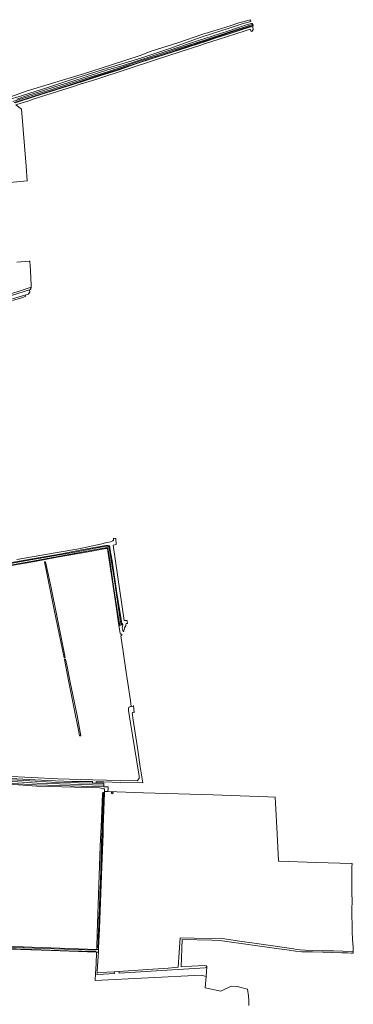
# Model space of a CAD drawing. Header units: metres. Extents: x 168032 to 180145, y 382923 to 399665.
# Tile 288 of 293: x 170475 to 170966, y 396718 to 398169. Entities that reach past the tile are written whole.
import ezdxf

# ---------------------------------------------------------------- set-up
doc = ezdxf.new("R2010")
doc.units = ezdxf.units.M
for name, color, linetype, lineweight in [('B-WE-GR-BEPLANTING_CULTUUR_BOSPLANTSOEN-GV', 8, 'Continuous', 18), ('B-WE-GR-BEPLANTING_CULTUUR_VASTE PLANTENVAK-GV', 8, 'Continuous', 18), ('B-WE-GR-BOUWLAND-GV', 8, 'Continuous', 18), ('B-WE-GR-GRAS-GV', 8, 'Continuous', 18), ('B-WE-OG-TERREIN_CULTUURSCHEIDING-GV', 8, 'Continuous', 18), ('B-WE-OG-TERREIN_ERF-GV', 8, 'Continuous', 18), ('B-WE-OG-WATER_GREPPEL-GV', 8, 'Continuous', 18), ('B-WE-OG-WATER_SLOOT-GV', 8, 'Continuous', 18), ('B-WE-OG-WEG-GV', 8, 'Continuous', 18), ('B-WE-VH-VERHARDING_ASFALT-GV', 8, 'Continuous', 18), ('B-WE-VH-VERHARDING_FUNDERING_ZAND-GV', 8, 'Continuous', 18)]:
    doc.layers.add(name, color=color, linetype=linetype, lineweight=lineweight)

msp = doc.modelspace()

# ---------------------------------------------------------------- linework, layer by layer
at = {"layer": 'B-WE-GR-BEPLANTING_CULTUUR_BOSPLANTSOEN-GV', "flags": 128}
msp.add_lwpolyline([(170463.944, 397757.357), (170481.924, 397762.613), (170482.129, 397762.732), (170486.975, 397764.42), (170487.278, 397764.525), (170489.527, 397766.94), (170489.088, 397770.609), (170438.54, 397754.907)], dxfattribs=at)
at = {"layer": 'B-WE-GR-BEPLANTING_CULTUUR_VASTE PLANTENVAK-GV', "flags": 128}
msp.add_lwpolyline([(170460.209, 397368.198), (170501.738, 397375.63), (170536.262, 397381.514), (170568.425, 397387.873), (170601.712, 397393.926), (170605.146, 397393.788), (170606.36, 397393.1), (170607.373, 397391.621), (170608.106, 397386.95), (170610.748, 397371.282), (170617.88, 397323.724), (170624.916, 397279.276), (170626.086, 397278.323), (170626.668, 397277.457), (170626.575, 397276.088), (170625.848, 397274.542), (170625.744, 397272.458), (170626.44, 397268.291), (170627.317, 397266.927), (170628.082, 397266.854), (170628.119, 397268.124), (170628.374, 397270.054), (170628.904, 397272.186), (170630.988, 397275.561), (170630.709, 397276.709), (170631.623, 397278.837), (170633.482, 397278.828), (170633.022, 397281.734), (170632.857, 397282.983), (170628.653, 397283.185), (170612.169, 397394.267), (170616.874, 397395.281), (170616.255, 397404.244), (170614.735, 397404.218), (170612.815, 397404.47), (170612.815, 397401.732), (170611.971, 397400.454), (170608.864, 397399.16), (170602.963, 397397.922), (170593.809, 397395.688), (170561.884, 397388.841), (170529.839, 397383.658), (170470.229, 397373.165)], dxfattribs=at)
at = {"layer": 'B-WE-GR-BOUWLAND-GV', "flags": 128}
for points in [[(170604.391, 397031.001), (170599.429, 397030.975), (170599.361, 397028.689), (170598.985, 397016.183), (170597.784, 396978.492), (170597.569, 396968.727), (170595.517, 396920.59), (170592.024, 396828.742), (170590.792, 396800.927), (170590.666, 396798.087), (170590.545, 396794.117), (170590.372, 396788.471), (170588.935, 396766.472), (170588.892, 396764.344), (170589.068, 396764.012), (170589.836, 396763.906), (170602.96, 396764.741), (170613.989, 396765.486), (170620.75, 396765.943), (170655.798, 396768.312), (170693.477, 396770.962), (170708.184, 396772.368), (170710.84, 396815.335), (170731.581, 396815.099), (170760.92, 396814.465), (170776.113, 396813.806), (170798.503, 396810.681), (170820.029, 396807.428), (170878.44, 396799.108), (170881.77, 396798.437), (170887.641, 396797.765), (170895.294, 396797.21), (170920.912, 396796.48), (170937.036, 396796.246), (170950.911, 396795.866), (170966.042, 396795.019), (170965.779, 396801.124), (170965.078, 396813.655), (170964.728, 396824.171), (170964.494, 396836.089), (170964.202, 396846.721), (170964.202, 396858.172), (170964.348, 396869.097), (170964.173, 396882.329), (170963.997, 396895.415), (170963.939, 396907.099), (170964.085, 396919.718), (170964.523, 396925.05), (170963.691, 396925.119), (170911.946, 396926.636), (170856.528, 396928.365), (170855.773, 396929.11), (170853.963, 396968.948), (170851.519, 397013.981), (170850.802, 397023.009), (170840.166, 397023.264), (170799.24, 397024.926), (170759.531, 397026.022), (170656.844, 397029.396)], [(170609.648, 397028.004), (170609.76, 397030.142), (170612.089, 397030.022), (170611.976, 397027.892)]]:
    msp.add_lwpolyline(points, close=True, dxfattribs=at)
msp.add_lwpolyline([(170812.391, 396715.853), (170812.212, 396718.879), (170812.151, 396719.919), (170812.257, 396720.749), (170812.168, 396722.74), (170811.829, 396729.899), (170810.428, 396739.77), (170794.811, 396743.857), (170786.069, 396744.126), (170770.935, 396736.995), (170748.093, 396741.585), (170749.341, 396758.607), (170742.112, 396760.668), (170585.758, 396752.835), (170586.401, 396762.863), (170587.321, 396777.209), (170587.937, 396794.153), (170520.948, 396796.599), (170342.095, 396802.763)], dxfattribs=at)
at = {"layer": 'B-WE-GR-GRAS-GV', "flags": 128}
for points in [[(170408.209, 397923.996), (170485.54, 397931.071), (170484.098, 397952.818), (170477.351, 398037.088), (170469.048, 398043.288)], [(170405.961, 397746.658), (170490.024, 397773.78), (170490.476, 397772.873), (170491.337, 397773.129), (170491.248, 397775.31), (170491.523, 397776.888), (170490.22, 397798.835), (170489.397, 397812.621), (170488.642, 397813.033), (170488.277, 397812.997), (170470.535, 397811.25)], [(170453.182, 397053.94), (170530.641, 397049.962), (170581.815, 397048.583), (170623.076, 397047.228), (170647.784, 397047.061), (170650.429, 397050.104), (170650.429, 397053.676), (170640.801, 397114.281), (170638.008, 397131.856), (170635.06, 397150.417), (170634.687, 397152.762), (170634.69, 397152.775), (170635.216, 397155.408), (170638.285, 397156.527), (170638.825, 397156.81), (170637.225, 397168.469), (170630.584, 397213.605), (170626.823, 397237.323), (170623.544, 397260.67), (170625.243, 397260.917), (170625.011, 397263.207), (170623.152, 397263.297), (170622.56, 397264.293), (170620.687, 397275.67), (170615.583, 397310.585), (170604.573, 397385.335), (170603.903, 397389.17), (170603.231, 397389.51), (170601.684, 397389.462), (170575.296, 397384.429), (170529.798, 397376.513), (170496.704, 397370.344), (170459.687, 397363.757)], [(170599.361, 397028.689), (170599.429, 397030.975), (170599.481, 397032.696), (170599.551, 397035.042), (170598.27, 397035.22), (170596.961, 397035.697), (170592.291, 397036.411), (170499.885, 397039.123), (170431.755, 397043.819)], [(170316.709, 396808.328), (170317.974, 396808.19), (170321.221, 396807.448), (170326.938, 396807.379), (170330.905, 396807.308), (170334.561, 396807.243), (170347.641, 396807.129), (170383.643, 396805.56), (170588.066, 396798.348), (170588.166, 396801.06), (170588.93, 396821.724), (170590.959, 396893.31), (170593.232, 396950.774), (170594.612, 396979.668), (170595.87, 397014.812), (170596.6, 397028.786)]]:
    msp.add_lwpolyline(points, dxfattribs=at)
for points in [[(170512.529, 397369.832), (170515.137, 397358.159), (170520.41, 397333.622), (170530.234, 397285.256), (170536.815, 397253.244), (170541.756, 397228.642), (170539.835, 397228.166), (170525.399, 397298.952), (170513.975, 397355.266), (170511.243, 397369.434)], [(170540.268, 397226.045), (170542.218, 397226.338), (170544.456, 397215.196), (170548.996, 397192.207), (170559.455, 397143.031), (170564.658, 397113.433), (170562.435, 397113.161), (170561.312, 397121.562), (170555.022, 397152.814), (170546.517, 397194.743), (170540.334, 397225.721)], [(170590.792, 396800.927), (170588.166, 396801.06), (170588.066, 396798.348), (170590.666, 396798.087)]]:
    msp.add_lwpolyline(points, close=True, dxfattribs=at)
at = {"layer": 'B-WE-GR-GRAS-GV'}
msp.add_lwpolyline([(170596.6, 397028.786, -0.83631532), (170599.361, 397028.689)], format="xyb", dxfattribs=at)
at = {"layer": 'B-WE-OG-TERREIN_CULTUURSCHEIDING-GV', "flags": 128}
msp.add_lwpolyline([(170469.048, 398043.288), (170489.286, 398049.75), (170495.912, 398051.866), (170555.338, 398070.704), (170559.002, 398072.253), (170560.884, 398072.772), (170565.271, 398074.088), (170565.988, 398074.775), (170566.879, 398074.84), (170586.876, 398080.811), (170677.84, 398110.683), (170744.648, 398132.246), (170746.599, 398132.897), (170747.013, 398133.031), (170768.295, 398139.941), (170805.237, 398151.649), (170814.002, 398154.559), (170815.722, 398151.285), (170817.534, 398151.594), (170817.457, 398152.009), (170817.199, 398153.26), (170818.069, 398153.238), (170818.686, 398153.098), (170817.898, 398158.745), (170813.155, 398157.486), (170799.286, 398153.135), (170783.104, 398147.904), (170765.448, 398142.334), (170748.164, 398136.44), (170723.896, 398128.533), (170697.722, 398120.302), (170669.817, 398111.303), (170645.893, 398103.52), (170619.55, 398094.487), (170592.612, 398085.972), (170566.91, 398077.614), (170513.382, 398061.027), (170498.006, 398055.849), (170467.854, 398046.341)], dxfattribs=at)
at = {"layer": 'B-WE-OG-TERREIN_ERF-GV', "flags": 128}
msp.add_lwpolyline([(170750.093, 396773.437), (170749.613, 396772.237), (170747.694, 396771.397), (170691.674, 396767.799), (170621.05, 396763.281), (170620.75, 396765.943), (170613.989, 396765.486), (170614.116, 396762.837), (170589.607, 396761.269), (170587.83, 396761.817), (170586.76, 396762.327), (170586.401, 396762.863), (170585.758, 396752.835), (170742.112, 396760.668), (170749.341, 396758.607)], close=True, dxfattribs=at)
at = {"layer": 'B-WE-OG-WATER_GREPPEL-GV', "flags": 128}
for points in [[(170438.54, 397754.907), (170489.088, 397770.609), (170490.733, 397771.117), (170490.476, 397772.873), (170490.024, 397773.78), (170405.961, 397746.658)], [(170464.003, 397754.681), (170479.103, 397759.061), (170480.945, 397760.035), (170483.128, 397760.908), (170483.525, 397761.9), (170483.207, 397762.575), (170482.129, 397762.732), (170481.924, 397762.613), (170463.944, 397757.357)], [(170597.627, 397028.563), (170597.658, 397022.913), (170597.4, 397016.599), (170597.082, 397008.29), (170596.91, 397001.152), (170596.662, 396993.504), (170596.312, 396983.861), (170595.971, 396974.272), (170595.632, 396966.326), (170595.272, 396956.859), (170594.945, 396948.299), (170594.787, 396940.108), (170594.514, 396931.3), (170594.355, 396925.825), (170594.111, 396918.099), (170593.935, 396912.222), (170593.639, 396904.467), (170593.402, 396896.866), (170593.087, 396888.899), (170592.784, 396880.528), (170592.501, 396872.489), (170592.256, 396866.171), (170591.916, 396858.496), (170591.67, 396850.659), (170591.338, 396842.421), (170590.971, 396834.175), (170590.766, 396825.3), (170590.394, 396817.068), (170589.951, 396809.268), (170589.668, 396801.566)], [(170590.144, 396801.528), (170590.264, 396805.69), (170590.817, 396815.915), (170591.357, 396827.096), (170591.697, 396839.522), (170592.167, 396850.401), (170592.617, 396861.14), (170593.001, 396872.61), (170593.403, 396884.277), (170593.862, 396896.206), (170594.168, 396906.069), (170594.531, 396916.509), (170594.853, 396926.738), (170595.16, 396936.314), (170595.385, 396945.298), (170595.781, 396956.373), (170596.176, 396965.466), (170596.58, 396976.701), (170596.832, 396985.901), (170597.094, 396996.778), (170597.411, 397006.161), (170597.804, 397016.393), (170598.015, 397021.99), (170598.057, 397028.557)]]:
    msp.add_lwpolyline(points, dxfattribs=at)
for points in [[(170515.413, 397047.339), (170470.262, 397049.723), (170451.458, 397050.748), (170450.641, 397050.671), (170450.442, 397050.022), (170450.216, 397049.353), (170462.307, 397048.145), (170489.26, 397046.908), (170521.574, 397045.147), (170561.423, 397043.977), (170581.839, 397043.63), (170581.739, 397046.003), (170551.431, 397046.137)], [(170966.161, 396792.715), (170966.042, 396795.019), (170950.911, 396795.866), (170937.036, 396796.246), (170920.912, 396796.48), (170895.294, 396797.21), (170887.641, 396797.765), (170881.77, 396798.437), (170878.44, 396799.108), (170820.029, 396807.428), (170798.503, 396810.681), (170776.113, 396813.806), (170760.92, 396814.465), (170731.581, 396815.099), (170710.84, 396815.335), (170708.184, 396772.368), (170693.477, 396770.962), (170655.798, 396768.312), (170620.75, 396765.943), (170621.05, 396763.281), (170691.674, 396767.799), (170747.694, 396771.397), (170749.613, 396772.237), (170750.093, 396773.437), (170749.253, 396774.396), (170747.586, 396774.768), (170727.784, 396773.919), (170712.44, 396772.597), (170714.016, 396812.892), (170757.604, 396812.101), (170769.366, 396811.508), (170776.383, 396810.52), (170814.436, 396805.182), (170845.867, 396800.636), (170871.566, 396797.078), (170878.195, 396796.111), (170880.761, 396795.737), (170890.455, 396794.824), (170906.09, 396794.618), (170921.057, 396794.258), (170936.074, 396793.898), (170949.446, 396793.538), (170957.367, 396793.281), (170963.024, 396792.87)], [(170590.545, 396794.117), (170587.937, 396794.153), (170587.321, 396777.209), (170586.401, 396762.863), (170586.76, 396762.327), (170587.83, 396761.817), (170589.607, 396761.269), (170614.116, 396762.837), (170613.989, 396765.486), (170602.96, 396764.741), (170589.836, 396763.906), (170589.068, 396764.012), (170588.892, 396764.344), (170588.935, 396766.472), (170590.372, 396788.471)]]:
    msp.add_lwpolyline(points, close=True, dxfattribs=at)
at = {"layer": 'B-WE-OG-WATER_GREPPEL-GV'}
for points in [[(170598.057, 397028.557, 1.05587546), (170597.627, 397028.563)], [(170589.668, 396801.566, 0.91199415), (170590.144, 396801.528)]]:
    msp.add_lwpolyline(points, format="xyb", dxfattribs=at)
at = {"layer": 'B-WE-OG-WATER_SLOOT-GV', "flags": 128}
for points in [[(170816.92, 398161.812), (170782.588, 398150.358), (170749.747, 398139.772), (170710.173, 398126.791), (170678.191, 398116.132), (170649.634, 398106.958), (170625.118, 398098.748), (170594.719, 398089), (170573.249, 398082.409), (170542.865, 398072.666), (170520.432, 398065.538), (170488.143, 398055.534), (170464.504, 398048.134)], [(170817.53, 398160.23), (170787.701, 398150.817), (170752.146, 398139.105), (170720.529, 398128.742), (170686.731, 398117.434), (170655.14, 398107.141), (170622.009, 398096.076), (170582.634, 398083.861), (170547.548, 398072.292), (170466.367, 398046.85)], [(170466.367, 398046.85), (170547.548, 398072.292), (170582.634, 398083.861), (170622.009, 398096.076), (170655.14, 398107.141), (170686.731, 398117.434), (170720.529, 398128.742), (170752.146, 398139.105), (170787.701, 398150.817), (170817.53, 398160.23)], [(170467.854, 398046.341), (170498.006, 398055.849), (170513.382, 398061.027), (170566.91, 398077.614), (170592.612, 398085.972), (170619.55, 398094.487), (170645.893, 398103.52), (170669.817, 398111.303), (170697.722, 398120.302), (170723.896, 398128.533), (170748.164, 398136.44), (170765.448, 398142.334), (170783.104, 398147.904), (170799.286, 398153.135), (170813.155, 398157.486), (170817.898, 398158.745), (170818.422, 398160.931), (170818.375, 398161.07), (170818.01, 398162.157), (170817.682, 398163.132), (170815.906, 398163.179), (170810.078, 398161.76), (170795.736, 398156.604), (170782.697, 398152.296), (170758.363, 398144.45), (170736.732, 398137.541), (170721.581, 398132.412), (170704.569, 398126.518), (170683.785, 398119.657), (170666.151, 398113.968), (170627.231, 398101.124), (170606.109, 398095.093), (170576.91, 398086.077), (170547.182, 398076.015), (170526.512, 398069.602), (170508.182, 398064.11), (170487.327, 398057.318), (170470.558, 398051.653)], [(170542.865, 398072.666), (170573.249, 398082.409), (170594.719, 398089), (170625.118, 398098.748), (170649.634, 398106.958), (170678.191, 398116.132), (170710.173, 398126.791), (170749.747, 398139.772), (170782.588, 398150.358), (170816.92, 398161.812)], [(170464.504, 398048.134), (170488.143, 398055.534), (170520.432, 398065.538), (170542.865, 398072.666)], [(170459.687, 397363.757), (170496.704, 397370.344), (170529.798, 397376.513), (170575.296, 397384.429), (170601.684, 397389.462), (170603.231, 397389.51), (170603.903, 397389.17), (170604.573, 397385.335), (170615.583, 397310.585), (170620.687, 397275.67), (170621.906, 397275.873), (170619.184, 397292.183), (170612.989, 397333.145), (170607.398, 397372.092), (170604.423, 397389.626), (170603.852, 397390.362), (170602.16, 397390.498), (170600.685, 397390.325), (170565.765, 397383.954), (170507.355, 397373.212), (170461.114, 397364.847)], [(170460.795, 397367.351), (170490.887, 397372.593), (170521.729, 397378.148), (170555.907, 397384.076), (170588.633, 397390.351), (170602.561, 397392.728), (170604.189, 397392.588), (170605.518, 397392.102), (170605.942, 397391.615), (170606.471, 397389.71), (170613.679, 397345.509), (170617.19, 397321.627), (170621.925, 397288.206), (170623.612, 397278.519), (170624.056, 397277.771), (170624.898, 397277.768), (170625.235, 397277.597), (170625.376, 397276.568), (170626.575, 397276.088), (170626.668, 397277.457), (170626.086, 397278.323), (170624.916, 397279.276), (170617.88, 397323.724), (170610.748, 397371.282), (170608.106, 397386.95), (170607.373, 397391.621), (170606.36, 397393.1), (170605.146, 397393.788), (170601.712, 397393.926), (170568.425, 397387.873), (170536.262, 397381.514), (170501.738, 397375.63), (170460.209, 397368.198)], [(170461.114, 397364.847), (170507.355, 397373.212), (170565.765, 397383.954), (170600.685, 397390.325), (170602.16, 397390.498), (170603.852, 397390.362), (170604.423, 397389.626), (170607.398, 397372.092), (170612.989, 397333.145), (170619.184, 397292.183), (170621.906, 397275.873), (170623.144, 397276.08), (170623.779, 397276.257), (170625.376, 397276.568), (170625.235, 397277.597), (170624.898, 397277.768), (170624.056, 397277.771), (170623.612, 397278.519), (170621.925, 397288.206), (170617.19, 397321.627), (170613.679, 397345.509), (170606.471, 397389.71), (170605.942, 397391.615), (170605.518, 397392.102), (170604.189, 397392.588), (170602.561, 397392.728), (170588.633, 397390.351), (170555.907, 397384.076), (170521.729, 397378.148), (170490.887, 397372.593), (170460.795, 397367.351)], [(170596.6, 397028.786), (170595.87, 397014.812), (170594.612, 396979.668), (170593.232, 396950.774), (170590.959, 396893.31), (170588.93, 396821.724), (170588.166, 396801.06)], [(170588.166, 396801.06), (170590.792, 396800.927), (170592.024, 396828.742), (170595.517, 396920.59), (170597.569, 396968.727), (170597.784, 396978.492), (170598.985, 397016.183), (170599.361, 397028.689)], [(170589.668, 396801.566), (170589.951, 396809.268), (170590.394, 396817.068), (170590.766, 396825.3), (170590.971, 396834.175), (170591.338, 396842.421), (170591.67, 396850.659), (170591.916, 396858.496), (170592.256, 396866.171), (170592.501, 396872.489), (170592.784, 396880.528), (170593.087, 396888.899), (170593.402, 396896.866), (170593.639, 396904.467), (170593.935, 396912.222), (170594.111, 396918.099), (170594.355, 396925.825), (170594.514, 396931.3), (170594.787, 396940.108), (170594.945, 396948.299), (170595.272, 396956.859), (170595.632, 396966.326), (170595.971, 396974.272), (170596.312, 396983.861), (170596.662, 396993.504), (170596.91, 397001.152), (170597.082, 397008.29), (170597.4, 397016.599), (170597.658, 397022.913), (170597.627, 397028.563)], [(170598.057, 397028.557), (170598.015, 397021.99), (170597.804, 397016.393), (170597.411, 397006.161), (170597.094, 396996.778), (170596.832, 396985.901), (170596.58, 396976.701), (170596.176, 396965.466), (170595.781, 396956.373), (170595.385, 396945.298), (170595.16, 396936.314), (170594.853, 396926.738), (170594.531, 396916.509), (170594.168, 396906.069), (170593.862, 396896.206), (170593.403, 396884.277), (170593.001, 396872.61), (170592.617, 396861.14), (170592.167, 396850.401), (170591.697, 396839.522), (170591.357, 396827.096), (170590.817, 396815.915), (170590.264, 396805.69), (170590.144, 396801.528)], [(170457.341, 396799.565), (170492.615, 396798.272), (170546.582, 396796.334), (170586.033, 396795.107), (170587.937, 396794.153), (170590.545, 396794.117), (170590.666, 396798.087), (170588.066, 396798.348), (170586.076, 396797.346), (170510.231, 396799.565), (170467.032, 396801.201)]]:
    msp.add_lwpolyline(points, dxfattribs=at)
at = {"layer": 'B-WE-OG-WATER_SLOOT-GV'}
for points in [[(170816.92, 398161.812, -0.76871816), (170817.53, 398160.23)], [(170817.53, 398160.23, 0.76871816), (170816.92, 398161.812)], [(170599.361, 397028.689, 0.83631532), (170596.6, 397028.786)], [(170597.627, 397028.563, -1.05587546), (170598.057, 397028.557)], [(170590.144, 396801.528, -0.91199415), (170589.668, 396801.566)]]:
    msp.add_lwpolyline(points, format="xyb", dxfattribs=at)
at = {"layer": 'B-WE-OG-WATER_SLOOT-GV', "flags": 128}
for points in [[(170381.334, 396804.614), (170420.129, 396802.881), (170467.032, 396801.201), (170510.231, 396799.565), (170586.076, 396797.346), (170588.066, 396798.348), (170383.643, 396805.56), (170347.641, 396807.129), (170334.561, 396807.243), (170330.905, 396807.308), (170330.906, 396806.192), (170333.495, 396806.307), (170339.008, 396806.397), (170344.648, 396806.233), (170349.992, 396806.089), (170356.611, 396805.876), (170364.741, 396805.549), (170370.859, 396805.276)], [(170587.937, 396794.153), (170586.033, 396795.107), (170546.582, 396796.334), (170492.615, 396798.272), (170457.341, 396799.565), (170415.349, 396801.072), (170383.822, 396802.192), (170360.09, 396803.053), (170346.854, 396803.55), (170335.063, 396803.885), (170332.078, 396804.018), (170331.768, 396804.036), (170331.779, 396802.689), (170338.158, 396802.602), (170341.578, 396802.728), (170342.095, 396802.763), (170520.948, 396796.599)]]:
    msp.add_lwpolyline(points, close=True, dxfattribs=at)
at = {"layer": 'B-WE-OG-WEG-GV', "flags": 128}
for points in [[(170521.574, 397045.147), (170489.26, 397046.908), (170462.307, 397048.145), (170450.216, 397049.353), (170443.852, 397050.166), (170423.885, 397051.333), (170422.789, 397052.475), (170422.629, 397052.896), (170422.5, 397051.154)], [(170427.099, 397048.324), (170427.858, 397048.271), (170464.3, 397045.741), (170500.1, 397043.471), (170598.617, 397040.745), (170598.649, 397043.328), (170587.053, 397043.646), (170581.839, 397043.63), (170561.423, 397043.977), (170521.574, 397045.147)]]:
    msp.add_lwpolyline(points, dxfattribs=at)
msp.add_lwpolyline([(170598.472, 397038.146), (170498.67, 397040.97), (170464, 397043.15), (170431.975, 397045.333), (170431.755, 397043.819), (170499.885, 397039.123), (170592.291, 397036.411), (170596.961, 397035.697), (170598.27, 397035.22), (170599.551, 397035.042), (170599.481, 397032.696), (170599.429, 397030.975), (170604.391, 397031.001), (170604.571, 397032.516), (170604.752, 397034.032), (170604.863, 397037.965)], close=True, dxfattribs=at)
at = {"layer": 'B-WE-VH-VERHARDING_ASFALT-GV', "flags": 128}
for points in [[(170422.5, 397051.154), (170422.421, 397048.784), (170414.501, 397049.221), (170411.19, 397046.75), (170415.856, 397046.432), (170431.975, 397045.333), (170464, 397043.15), (170498.67, 397040.97), (170598.472, 397038.146), (170598.617, 397040.745)], [(170598.617, 397040.745), (170500.1, 397043.471), (170464.3, 397045.741), (170427.858, 397048.271), (170427.099, 397048.324)]]:
    msp.add_lwpolyline(points, dxfattribs=at)
at = {"layer": 'B-WE-VH-VERHARDING_FUNDERING_ZAND-GV', "flags": 128}
for points in [[(170436.677, 398044.69), (170477.36, 398056.393), (170518.853, 398069.741), (170558.979, 398082.856), (170604.087, 398097.066), (170652.922, 398112.165), (170695.652, 398126.316), (170741.975, 398142.93), (170783.29, 398156.011), (170802.15, 398162.601), (170815.311, 398165.82), (170814.75, 398168.721), (170797.24, 398163.971), (170784.607, 398159.51), (170759.376, 398151.847), (170756.923, 398151.102), (170753.083, 398149.935), (170747.376, 398148.201), (170744.378, 398147.176), (170707.674, 398134.624), (170668.411, 398122.12), (170652.053, 398115.926), (170608.291, 398101.572), (170568.556, 398088.849), (170521.188, 398074.812), (170485.641, 398063.738), (170450.311, 398051.326)], [(170470.262, 397049.723), (170515.413, 397047.339), (170551.431, 397046.137), (170581.739, 397046.003), (170581.839, 397043.63), (170587.053, 397043.646), (170587.302, 397045.558), (170598.74, 397045.275), (170623.617, 397044.349), (170656.04, 397044.009), (170652.295, 397067.387), (170648.074, 397095.473), (170641.164, 397139.767), (170640.596, 397143.906), (170640.309, 397146.021), (170640.6, 397147.226), (170641.192, 397147.782), (170642.375, 397147.874), (170643.138, 397147.756), (170642.083, 397157.981), (170641.646, 397157.104), (170639.503, 397156.601), (170638.825, 397156.81), (170638.285, 397156.527), (170635.216, 397155.408), (170634.69, 397152.775), (170634.687, 397152.762), (170635.06, 397150.417), (170638.008, 397131.856), (170640.801, 397114.281), (170650.429, 397053.676), (170650.429, 397050.104), (170647.784, 397047.061), (170623.076, 397047.228), (170581.815, 397048.583), (170530.641, 397049.962), (170453.182, 397053.94)]]:
    msp.add_lwpolyline(points, dxfattribs=at)

doc.saveas('drawing.dxf')
